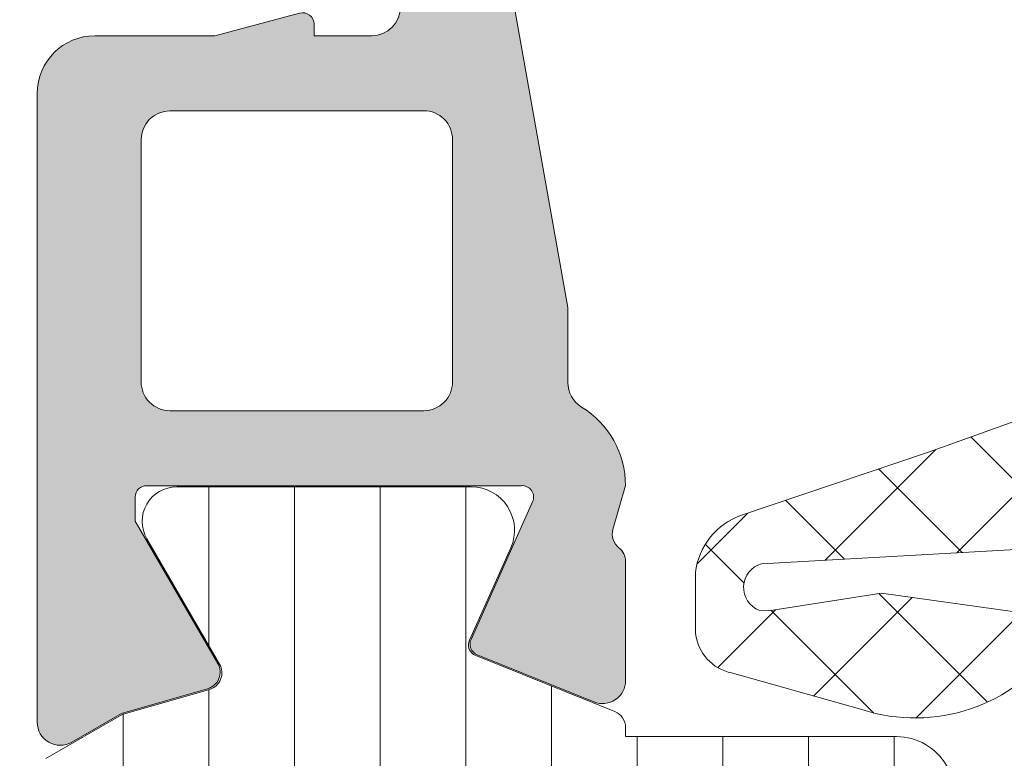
# Model space of a CAD drawing. Header units: millimetres. Extents: x 213386 to 506888, y 183055 to 450952.
# Tile 454 of 656: x 391976 to 391993, y 307937 to 307950. Entities that reach past the tile are written whole.
import ezdxf

# ---------------------------------------------------------------- set-up
doc = ezdxf.new("R2010")
doc.units = ezdxf.units.MM
doc.layers.add('FASÁDA DETAILNÍ', color=255, linetype='Continuous', lineweight=0)

msp = doc.modelspace()

# ---------------------------------------------------------------- hatches: boundary and pattern name
at = {"layer": 'FASÁDA DETAILNÍ'}
h = msp.add_hatch(dxfattribs=at)
h.set_pattern_fill('ANSI37', color=256, scale=0.625, angle=270, style=0)
h.set_pattern_definition([(315, (391975.6487931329, 307952.9725188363), (1.403165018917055, 1.403165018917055), []), (44.99999999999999, (391975.6487931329, 307952.9725188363), (-1.403165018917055, 1.403165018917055), [])])
edge = h.paths.add_edge_path()
edge.add_ellipse((391966.7618776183, 307948.3519570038), major_axis=(-5.03946705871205, 0), ratio=1, start_angle=274.9644612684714, end_angle=330.2082155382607)
edge.add_ellipse((391962.648793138, 307950.7067572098), major_axis=(-0.3000000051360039, 0), ratio=1, start_angle=330.2078270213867, end_angle=359.9993073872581)
edge.add_line((391962.3487931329, 307950.7067608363), (391962.3487901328, 307950.1724768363))
edge.add_ellipse((391962.6487898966, 307950.1724756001), major_axis=(-0.2999997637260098, 0), ratio=1, start_angle=-0.000236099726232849, end_angle=90.00004512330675)
edge.add_line((391962.6487901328, 307949.8724758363), (391964.1987871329, 307949.8724758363))
edge.add_ellipse((391964.1987794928, 307949.5724651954), major_axis=(-0.3000106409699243, 0), ratio=1, start_angle=180.0043239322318, end_angle=269.9985408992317, ccw=False)
edge.add_line((391964.4987901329, 307949.5724878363), (391964.4988011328, 307948.1725058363))
edge.add_ellipse((391964.7987909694, 307948.1725086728), major_axis=(-0.299989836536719, 0), ratio=1, start_angle=0.0005417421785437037, end_angle=89.99964924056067)
edge.add_line((391964.7987891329, 307947.8725188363), (391966.4988011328, 307947.8725188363))
edge.add_ellipse((391966.4987939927, 307948.1725289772), major_axis=(-0.3000101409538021, 0), ratio=1, start_angle=90.00136362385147, end_angle=179.995580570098)
edge.add_line((391966.7988041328, 307948.1725058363), (391966.7987931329, 307949.7363368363))
edge.add_ellipse((391967.0999521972, 307949.7691938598), major_axis=(-0.3029461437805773, 0), ratio=1, start_angle=-103.48357731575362, end_angle=6.226450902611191, ccw=False)
edge.add_ellipse((391975.8048753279, 307961.0851581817), major_axis=(-14.00076634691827, 0), ratio=1, start_angle=51.92437992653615, end_angle=74.69826779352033)
edge.add_ellipse((391971.9981617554, 307947.0929204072), major_axis=(-0.5004721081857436, 0), ratio=1, start_angle=140.1933656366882, end_angle=257.0823914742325, ccw=False)
edge.add_line((391972.3826291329, 307946.7725188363), (391964.0993501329, 307946.7725188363))
edge.add_ellipse((391964.0993506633, 307947.2725185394), major_axis=(-0.4999997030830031, 0), ratio=1, start_angle=29.999980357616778, end_angle=89.99993921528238, ccw=False)
edge.add_line((391963.6663381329, 307947.0225188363), (391963.4931321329, 307947.3225188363))
edge.add_ellipse((391963.0601196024, 307947.0725191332), major_axis=(-0.4999997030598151, 0), ratio=1, start_angle=209.9999803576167, end_angle=269.9999392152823)
edge.add_line((391963.0601201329, 307947.5725188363), (391961.4307721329, 307947.5725188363))
edge.add_ellipse((391961.4307713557, 307946.5725194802), major_axis=(-0.999999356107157, 0), ratio=1, start_angle=269.9999554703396, end_angle=329.9496611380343)
edge.add_ellipse((391954.2463906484, 307950.7288462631), major_axis=(-7.30002344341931, 0), ratio=1, start_angle=101.2855536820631, end_angle=149.9496454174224, ccw=False)
edge.add_ellipse((391956.0616227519, 307943.6725092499), major_axis=(-0.3999905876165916, 0), ratio=1, start_angle=-69.49817055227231, end_angle=14.85297522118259, ccw=False)
edge.add_ellipse((391953.6875558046, 307950.0216073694), major_axis=(-6.378448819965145, 0), ratio=1, start_angle=110.5018745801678, end_angle=165.5474022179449)
edge.add_line((391959.8641551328, 307948.4296808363), (391960.2277421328, 307949.8403878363))
edge.add_line((391960.2277421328, 307949.8403878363), (391960.4378551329, 307950.7030888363))
edge.add_ellipse((391965.7744778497, 307949.3725238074), major_axis=(-5.499995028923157, 0), ratio=1, start_angle=269.9999657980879, end_angle=346.00004503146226, ccw=False)
edge.add_line((391965.7744811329, 307954.8725188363), (391978.1925091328, 307954.8725188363))
edge.add_line((391978.1925091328, 307954.8725188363), (391979.5555661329, 307954.5848998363))
edge.add_ellipse((391979.658798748, 307955.0741261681), major_axis=(-0.4999993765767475, 0), ratio=1, start_angle=78.08469922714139, end_angle=139.7162484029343)
edge.add_line((391980.0402241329, 307954.7508398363), (391981.6138351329, 307956.6074478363))
edge.add_ellipse((391982.1859741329, 307956.1225183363), major_axis=(-0.749999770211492, 0), ratio=1, start_angle=139.7162938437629, end_angle=319.71629384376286, ccw=False)
edge.add_line((391982.7581131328, 307955.6375888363), (391980.7988271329, 307953.3259448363))
edge.add_ellipse((391980.0359755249, 307953.9725169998), major_axis=(-0.9999990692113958, 0), ratio=1, start_angle=78.0847521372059, end_angle=139.7163013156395, ccw=False)
edge.add_line((391979.8295111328, 307952.9940638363), (391978.0359741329, 307953.3725188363))
edge.add_line((391978.0359741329, 307953.3725188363), (391966.3257731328, 307953.3725188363))
h = msp.add_hatch(color=256, dxfattribs=at)
edge = h.paths.add_edge_path(flags=16)
edge.add_line((391983.3486491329, 307947.4763038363), (391983.3486491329, 307943.2765538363))
edge.add_ellipse((391982.8486495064, 307943.2765534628), major_axis=(-0.4999996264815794, 0), ratio=1, start_angle=89.99995719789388, end_angle=180.0000428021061, ccw=False)
edge.add_line((391982.8486491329, 307942.7765538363), (391978.4486251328, 307942.7765538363))
edge.add_ellipse((391978.4486247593, 307943.2765534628), major_axis=(-0.4999996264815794, 0), ratio=1, start_angle=-4.280210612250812e-05, end_angle=90.00004280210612, ccw=False)
edge.add_line((391977.9486251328, 307943.2765538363), (391977.9486251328, 307947.4763028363))
edge.add_ellipse((391978.4486256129, 307947.4763023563), major_axis=(-0.5000004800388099, 0), ratio=1, start_angle=270.0000550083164, end_angle=359.9999449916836, ccw=False)
edge.add_line((391978.4486251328, 307947.9763028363), (391982.8486491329, 307947.9763038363))
edge.add_ellipse((391982.8486495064, 307947.4763042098), major_axis=(-0.4999996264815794, 0), ratio=1, start_angle=179.9999571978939, end_angle=270.0000428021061, ccw=False)
edge = h.paths.add_edge_path()
edge.add_line((391985.3470301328, 307944.5628998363), (391984.1472701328, 307951.3258998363))
edge.add_arc((391982.1780185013, 307950.9765554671), 1.999998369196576, 10.05959013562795, 90.00003920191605)
edge.add_line((391982.1780171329, 307952.9765538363), (391978.0130441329, 307952.9765538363))
edge.add_line((391978.0130441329, 307952.9765538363), (391976.2952551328, 307952.5162728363))
edge.add_arc((391976.3470190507, 307952.3230877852), 0.1999999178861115, 105.0000385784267, 179.9999853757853)
edge.add_line((391976.1470191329, 307952.3230878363), (391976.1470191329, 307951.8765538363))
edge.add_arc((391976.6470187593, 307951.8765534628), 0.4999996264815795, 179.9999571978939, 270.0000428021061)
edge.add_line((391976.6470191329, 307951.3765538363), (391981.9470191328, 307951.3765538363))
edge.add_arc((391981.9470195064, 307950.8765542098), 0.4999996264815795, -4.280210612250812e-05, 90.00004280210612, ccw=False)
edge.add_line((391982.4470191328, 307950.8765538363), (391982.4470191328, 307949.7763038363))
edge.add_arc((391981.9470186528, 307949.7763043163), 0.5000004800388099, 270.0000550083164, 359.9999449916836, ccw=False)
edge.add_line((391981.9470191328, 307949.2763038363), (391980.9470191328, 307949.2763038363))
edge.add_line((391980.9470191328, 307949.2763038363), (391980.9470191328, 307949.4763038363))
edge.add_arc((391980.7470189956, 307949.4763035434), 0.2000001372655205, 8.392655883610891e-05, 105.0000053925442)
edge.add_line((391980.6952551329, 307949.6694888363), (391979.2278671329, 307949.2763028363))
edge.add_line((391979.2278671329, 307949.2763028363), (391977.1470191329, 307949.2763028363))
edge.add_arc((391977.1470200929, 307948.2763018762), 1.000000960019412, 90.00005500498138, 179.9999449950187)
edge.add_line((391976.1470191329, 307948.2763028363), (391976.1470191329, 307937.3768008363))
edge.add_arc((391976.5470194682, 307937.3768005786), 0.400000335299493, 179.9999630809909, 299.9999168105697)
edge.add_line((391976.7470191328, 307937.0303898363), (391977.6098671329, 307937.5285558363))
edge.add_line((391977.6098671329, 307937.5285558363), (391979.1020281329, 307937.9564258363))
edge.add_arc((391979.0193367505, 307938.2448046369), 0.3000003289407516, 286.0000168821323, 390.1792412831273)
edge.add_line((391979.2786741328, 307938.3956168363), (391977.8469391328, 307940.8612278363))
edge.add_line((391977.8469391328, 307940.8612278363), (391977.8469391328, 307941.2816468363))
edge.add_arc((391978.0385074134, 307941.2851393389), 0.1916001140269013, 87.47777809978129, 181.0444500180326, ccw=False)
edge.add_line((391978.0469391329, 307941.4765538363), (391984.5363781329, 307941.4765538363))
edge.add_arc((391984.5546158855, 307941.2773873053), 0.1999998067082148, -24.14094813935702, 95.23200452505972, ccw=False)
edge.add_line((391984.7371241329, 307941.1955908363), (391983.6688031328, 307938.8119058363))
edge.add_arc((391983.8513117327, 307938.7301090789), 0.2000002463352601, 155.8590177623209, 248.0262022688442)
edge.add_line((391983.7764751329, 307938.5446378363), (391985.7997031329, 307937.7282778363))
edge.add_arc((391985.9493762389, 307938.0992197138), 0.3999998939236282, 248.0261821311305, 360.0000175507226)
edge.add_line((391986.3493761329, 307938.0992198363), (391986.3493771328, 307940.1633668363))
edge.add_arc((391986.0493774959, 307940.1633677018), 0.299999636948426, 359.9998346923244, 412.0950865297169)
edge.add_arc((391986.4179880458, 307940.636787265), 0.3000002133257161, 164.0001379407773, 232.0953474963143, ccw=False)
edge.add_line((391986.1296091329, 307940.7194778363), (391986.3469311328, 307941.4773668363))
edge.add_arc((391984.7469320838, 307941.4773672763), 1.599999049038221, 359.9999842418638, 418.4076055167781)
edge.add_arc((391985.8470641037, 307943.2661393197), 0.499999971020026, 180.0015450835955, 238.40766403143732, ccw=False)
edge.add_line((391985.3470641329, 307943.2661258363), (391985.3470301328, 307944.5628998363))
h = msp.add_hatch(dxfattribs=at)
h.set_pattern_fill('ANSI37', color=256, scale=0.48, angle=270, style=0)
h.set_pattern_definition([(315, (392006.1487929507, 307934.9725188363), (1.077630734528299, 1.077630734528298), []), (44.99999999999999, (392006.1487929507, 307934.9725188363), (-1.077630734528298, 1.077630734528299), [])])
edge = h.paths.add_edge_path(flags=16)
edge.add_line((392006.8130869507, 307938.3737958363), (392008.2059409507, 307938.2740518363))
edge.add_arc((392008.2487984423, 307938.8725187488), 0.5999995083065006, 265.9039194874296, 360.0000083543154)
edge.add_arc((392008.2487984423, 307938.8725189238), 0.5999995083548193, 359.9999916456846, 454.0960805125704)
edge.add_line((392008.2059409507, 307939.4709858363), (392006.8130869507, 307939.3712418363))
edge.add_arc((392006.8488014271, 307938.8725188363), 0.5000001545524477, 94.09606439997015, 265.9039356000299)
edge = h.paths.add_edge_path(flags=16)
edge.add_arc((392003.6487933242, 307940.4725154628), 0.4999996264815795, 269.9999571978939, 360.0000428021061)
edge.add_line((392004.1487929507, 307940.4725158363), (392004.1487929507, 307944.0662008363))
edge.add_arc((392003.6487926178, 307944.0662008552), 0.5000003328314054, 359.9999978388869, 473.2180266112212)
edge.add_line((392003.4516769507, 307944.5257068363), (391997.1205749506, 307941.8098288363))
edge.add_arc((391997.3176908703, 307941.3503234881), 0.4999998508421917, 113.2180817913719, 182.5001106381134)
edge.add_line((391996.8181669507, 307941.3285128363), (391996.8564929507, 307940.4507058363))
edge.add_arc((391997.3560165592, 307940.4725153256), 0.4999994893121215, 182.499979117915, 270.0000448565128)
edge.add_line((391997.3560169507, 307939.9725158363), (392003.6487929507, 307939.9725158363))
edge = h.paths.add_edge_path(flags=16)
edge.add_line((391998.2406309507, 307914.9185968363), (392007.1374839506, 307910.7699268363))
edge.add_arc((392007.3487930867, 307911.2230805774), 0.4999998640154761, 244.9999920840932, 360.0000296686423)
edge.add_line((392007.8487929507, 307911.2230808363), (392007.8487929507, 307920.5725158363))
edge.add_arc((392007.3487933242, 307920.5725162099), 0.4999996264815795, 359.9999571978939, 450.0000428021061)
edge.add_line((392007.3487929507, 307921.0725158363), (391998.2248699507, 307921.0725158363))
edge.add_arc((391998.224870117, 307920.5725157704), 0.5000000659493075, 90.00001906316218, 182.5000272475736)
edge.add_line((391997.7253459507, 307920.5507058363), (391997.9524159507, 307915.3499418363))
edge.add_arc((391998.4519413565, 307915.3717515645), 0.5000012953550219, 182.4999974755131, 244.9999080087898)
edge = h.paths.add_edge_path(flags=16)
edge.add_arc((392007.3487933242, 307923.7725154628), 0.4999996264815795, 269.9999571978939, 360.0000428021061)
edge.add_line((392007.8487929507, 307923.7725158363), (392007.8487929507, 307930.9725158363))
edge.add_arc((392007.3487933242, 307930.9725162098), 0.4999996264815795, 359.9999571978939, 450.0000428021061)
edge.add_line((392007.3487929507, 307931.4725158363), (392006.1487929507, 307931.4725158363))
edge.add_arc((392006.1487914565, 307933.4725143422), 1.99999850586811, 179.9999571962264, 270.0000428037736, ccw=False)
edge.add_line((392004.1487929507, 307933.4725158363), (392004.1487929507, 307937.2725158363))
edge.add_arc((392003.6487933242, 307937.2725162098), 0.4999996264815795, 359.9999571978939, 450.0000428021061)
edge.add_line((392003.6487929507, 307937.7725158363), (391997.4957319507, 307937.7725158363))
edge.add_arc((391997.495732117, 307937.2725157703), 0.5000000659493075, 90.00001905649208, 182.5000272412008)
edge.add_line((391996.9962079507, 307937.2507058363), (391997.2363429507, 307931.7507058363))
edge.add_arc((391997.7358665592, 307931.7725153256), 0.4999994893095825, 182.4999791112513, 270.0000448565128)
edge.add_line((391997.7358669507, 307931.2725158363), (392003.0487929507, 307931.2725158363))
edge.add_arc((392003.0487929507, 307930.1725158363), 1.099999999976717, -90, 90, ccw=False)
edge.add_line((392003.0487929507, 307929.0725158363), (391997.8755819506, 307929.0725158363))
edge.add_arc((391997.875582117, 307928.5725157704), 0.5000000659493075, 90.00001906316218, 182.5000272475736)
edge.add_line((391997.3760579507, 307928.5507058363), (391997.5856309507, 307923.7507058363))
edge.add_arc((391998.0851545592, 307923.7725153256), 0.4999994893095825, 182.4999791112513, 270.0000448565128)
edge.add_line((391998.0851549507, 307923.2725158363), (392007.3487929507, 307923.2725158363))
edge = h.paths.add_edge_path()
edge.add_line((392005.9623359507, 307908.5594628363), (391997.1744699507, 307912.6573118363))
edge.add_ellipse((391998.4423274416, 307915.3762372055), major_axis=(-3.000002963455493, 0), ratio=1, start_angle=2.5000588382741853, end_angle=64.99996937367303, ccw=False)
edge.add_line((391995.4451799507, 307915.2453758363), (391995.4168459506, 307915.8943258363))
edge.add_ellipse((391994.9173223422, 307915.872516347), major_axis=(-0.4999994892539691, 0), ratio=1, start_angle=182.499979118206, end_angle=270.0000448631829)
edge.add_line((391994.9173219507, 307916.3725158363), (391993.9487929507, 307916.3725158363))
edge.add_ellipse((391993.948792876, 307916.4725157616), major_axis=(-0.09999992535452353, 0), ratio=1, start_angle=-4.278876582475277e-05, end_angle=90.00004278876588, ccw=False)
edge.add_line((391993.8487929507, 307916.4725158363), (391993.8487929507, 307917.0725158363))
edge.add_ellipse((391993.948792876, 307917.072515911), major_axis=(-0.09999992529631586, 0), ratio=1, start_angle=-90.00004278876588, end_angle=4.278876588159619e-05, ccw=False)
edge.add_line((391993.9487929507, 307917.1725158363), (391994.8518309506, 307917.1725158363))
edge.add_ellipse((391994.8518307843, 307917.6725159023), major_axis=(-0.5000000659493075, 0), ratio=1, start_angle=90.00001905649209, end_angle=182.5000272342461)
edge.add_line((391995.3513549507, 307917.6943258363), (391994.9575169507, 307926.5946198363))
edge.add_ellipse((391994.4580056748, 307926.5725157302), major_axis=(-0.5000001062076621, 0), ratio=1, start_angle=182.5337692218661, end_angle=270.0000829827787)
edge.add_line((391994.4580049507, 307927.0725158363), (391993.8487929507, 307927.0725158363))
edge.add_ellipse((391993.848792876, 307927.1725157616), major_axis=(-0.09999992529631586, 0), ratio=1, start_angle=-4.278876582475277e-05, end_angle=90.00004278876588, ccw=False)
edge.add_line((391993.7487929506, 307927.1725158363), (391993.7487929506, 307927.7725158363))
edge.add_ellipse((391993.848792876, 307927.772515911), major_axis=(-0.09999992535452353, 0), ratio=1, start_angle=-90.00004278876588, end_angle=4.278876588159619e-05, ccw=False)
edge.add_line((391993.8487929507, 307927.8725158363), (391994.3783549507, 307927.8725158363))
edge.add_ellipse((391994.3783552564, 307928.3725163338), major_axis=(-0.5000004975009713, 0), ratio=1, start_angle=89.99996496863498, end_angle=182.533698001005)
edge.add_line((391994.8778669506, 307928.3946198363), (391994.3672109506, 307939.9348448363))
edge.add_ellipse((391993.86768635, 307939.9130353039), major_axis=(-0.50000048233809, 0), ratio=1, start_angle=182.4999790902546, end_angle=273.2170573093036)
edge.add_line((391993.8396269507, 307940.4122478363), (391988.7058839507, 307940.1236848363))
edge.add_ellipse((391988.8214393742, 307939.7132668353), major_axis=(-0.4263754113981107, 0), ratio=1, start_angle=-74.27514553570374, end_angle=69.24102762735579)
edge.add_line((391988.6703159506, 307939.3145718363), (391988.9029189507, 307939.3158118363))
edge.add_line((391988.9029189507, 307939.3158118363), (391990.7854979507, 307939.6139498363))
edge.add_line((391990.7854979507, 307939.6139498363), (391993.6347829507, 307939.2135238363))
edge.add_ellipse((391993.5930323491, 307938.9164432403), major_axis=(-0.2999999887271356, 0), ratio=1, start_angle=145.4022536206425, end_angle=262.0002559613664, ccw=False)
edge.add_ellipse((391991.3704612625, 307940.4495566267), major_axis=(-3.000047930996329, 0), ratio=1, start_angle=71.99157542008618, end_angle=145.4023587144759, ccw=False)
edge.add_line((391990.4429759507, 307937.5964778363), (391988.1880849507, 307938.2300538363))
edge.add_ellipse((391988.3490144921, 307939.0052663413), major_axis=(-0.791740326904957, 0), ratio=1, start_angle=6.798346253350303, end_angle=78.27231020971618, ccw=False)
edge.add_line((391987.5628409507, 307938.9115438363), (391987.5616199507, 307939.9697538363))
edge.add_ellipse((391988.7407061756, 307939.8406295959), major_axis=(-1.18613548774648, 0), ratio=1, start_angle=288.6555764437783, end_angle=353.75032184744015, ccw=False)
edge.add_line((391988.3612869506, 307940.9644438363), (391991.6026269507, 307942.0587768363))
edge.add_line((391991.6026269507, 307942.0587768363), (391999.6524219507, 307944.9485548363))
edge.add_line((391999.6524219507, 307944.9485548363), (392009.5502989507, 307949.2813638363))
edge.add_ellipse((392009.7485690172, 307948.8223548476), major_axis=(-0.5000002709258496, 0), ratio=1, start_angle=180.066576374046, end_angle=293.36204947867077, ccw=False)
edge.add_line((392010.2485689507, 307948.8229358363), (392010.2492039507, 307948.2762348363))
edge.add_ellipse((392009.7492038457, 307948.2756545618), major_axis=(-0.5000004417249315, 0), ratio=1, start_angle=113.9208245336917, end_angle=180.0664945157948, ccw=False)
edge.add_line((392009.9519409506, 307947.8186008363), (392006.7479379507, 307946.4168448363))
edge.add_ellipse((392007.1487922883, 307945.500703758), major_axis=(-0.9999993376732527, 0), ratio=1, start_angle=-66.36838527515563, end_angle=5.281060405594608e-05)
edge.add_line((392006.1487929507, 307945.5007028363), (392006.1487929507, 307940.2727608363))
edge.add_line((392006.1487929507, 307940.2727608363), (392007.9482719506, 307940.2727518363))
edge.add_line((392007.9482719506, 307940.2727518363), (392008.0862139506, 307940.7875528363))
edge.add_ellipse((392008.3633679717, 307940.672787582), major_axis=(-0.2999756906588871, 0), ratio=1, start_angle=247.4964332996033, end_angle=337.5062997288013, ccw=False)
edge.add_line((392008.4781809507, 307940.9499218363), (392009.7483079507, 307940.1007548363))
edge.add_ellipse((392009.248587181, 307939.234890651), major_axis=(-0.9997207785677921, 0), ratio=1, start_angle=179.992388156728, end_angle=240.0092393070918, ccw=False)
edge.add_line((392010.2483079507, 307939.2347578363), (392010.2482769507, 307938.5103968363))
edge.add_ellipse((392009.2485391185, 307938.5106048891), major_axis=(-0.9997378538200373, 0), ratio=1, start_angle=119.9913249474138, end_angle=179.9880763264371, ccw=False)
edge.add_line((392009.7482769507, 307937.6447308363), (392008.4781809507, 307936.7955638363))
edge.add_ellipse((392008.3633690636, 307937.0727113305), major_axis=(-0.2999875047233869, 0), ratio=1, start_angle=22.498603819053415, end_angle=112.502406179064, ccw=False)
edge.add_line((392008.0862139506, 307936.9579178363), (392007.9482419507, 307937.4727338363))
edge.add_line((392007.9482419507, 307937.4727338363), (392006.1487929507, 307937.4727418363))
edge.add_line((392006.1487929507, 307937.4727418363), (392006.1487929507, 307934.2725148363))
edge.add_ellipse((392006.4487927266, 307934.2725146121), major_axis=(-0.2999997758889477, 0), ratio=1, start_angle=-4.281099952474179e-05, end_angle=90.00004279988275)
edge.add_line((392006.4487929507, 307933.9725148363), (392009.7487889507, 307933.9725148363))
edge.add_ellipse((392009.7487893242, 307933.4725152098), major_axis=(-0.4999996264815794, 0), ratio=1, start_angle=179.9999571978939, end_angle=270.0000428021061, ccw=False)
edge.add_line((392010.2487889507, 307933.4725148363), (392010.2487889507, 307906.5748928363))
edge.add_line((392010.2487889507, 307906.5748928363), (392008.6983969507, 307905.6797748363))
edge.add_ellipse((392008.4483968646, 307906.1127873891), major_axis=(-0.4999999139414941, 0), ratio=1, start_angle=6.335268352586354e-05, end_angle=120.00001707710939, ccw=False)
edge.add_line((392007.9483969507, 307906.1127868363), (392006.2510259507, 307906.1127868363))
edge.add_line((392006.2510259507, 307906.1127868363), (392006.2510259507, 307908.1063088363))
edge.add_ellipse((392005.7510256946, 307908.1063091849), major_axis=(-0.5000002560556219, 0), ratio=1, start_angle=179.9999600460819, end_angle=244.9998714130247)
h = msp.add_hatch(dxfattribs=at)
h.set_pattern_fill('ANSI37', color=256, scale=0.48, angle=270, style=0)
h.set_pattern_definition([(315, (392006.1487931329, 307934.9725188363), (1.077630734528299, 1.077630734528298), []), (44.99999999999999, (392006.1487931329, 307934.9725188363), (-1.077630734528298, 1.077630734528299), [])])
edge = h.paths.add_edge_path(flags=16)
edge.add_line((392006.8130871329, 307938.3737958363), (392008.2059411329, 307938.2740518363))
edge.add_arc((392008.2487986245, 307938.8725187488), 0.5999995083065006, 265.9039194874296, 360.0000083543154)
edge.add_arc((392008.2487986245, 307938.8725189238), 0.5999995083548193, 359.9999916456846, 454.0960805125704)
edge.add_line((392008.2059411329, 307939.4709858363), (392006.8130871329, 307939.3712418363))
edge.add_arc((392006.8488016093, 307938.8725188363), 0.5000001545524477, 94.09606439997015, 265.9039356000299)
edge = h.paths.add_edge_path(flags=16)
edge.add_arc((392003.6487935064, 307940.4725154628), 0.4999996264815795, 269.9999571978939, 360.0000428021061)
edge.add_line((392004.1487931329, 307940.4725158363), (392004.1487931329, 307944.0662008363))
edge.add_arc((392003.6487928, 307944.0662008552), 0.5000003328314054, 359.9999978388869, 473.2180266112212)
edge.add_line((392003.4516771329, 307944.5257068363), (391997.1205751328, 307941.8098288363))
edge.add_arc((391997.3176910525, 307941.3503234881), 0.4999998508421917, 113.2180817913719, 182.5001106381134)
edge.add_line((391996.8181671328, 307941.3285128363), (391996.8564931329, 307940.4507058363))
edge.add_arc((391997.3560167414, 307940.4725153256), 0.4999994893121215, 182.499979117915, 270.0000448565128)
edge.add_line((391997.3560171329, 307939.9725158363), (392003.6487931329, 307939.9725158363))
edge = h.paths.add_edge_path(flags=16)
edge.add_line((391998.2406311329, 307914.9185968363), (392007.1374841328, 307910.7699268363))
edge.add_arc((392007.3487932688, 307911.2230805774), 0.4999998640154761, 244.9999920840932, 360.0000296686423)
edge.add_line((392007.8487931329, 307911.2230808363), (392007.8487931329, 307920.5725158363))
edge.add_arc((392007.3487935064, 307920.5725162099), 0.4999996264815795, 359.9999571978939, 450.0000428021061)
edge.add_line((392007.3487931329, 307921.0725158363), (391998.2248701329, 307921.0725158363))
edge.add_arc((391998.2248702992, 307920.5725157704), 0.5000000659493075, 90.00001906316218, 182.5000272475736)
edge.add_line((391997.7253461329, 307920.5507058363), (391997.9524161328, 307915.3499418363))
edge.add_arc((391998.4519415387, 307915.3717515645), 0.5000012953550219, 182.4999974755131, 244.9999080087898)
edge = h.paths.add_edge_path(flags=16)
edge.add_arc((392007.3487935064, 307923.7725154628), 0.4999996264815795, 269.9999571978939, 360.0000428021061)
edge.add_line((392007.8487931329, 307923.7725158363), (392007.8487931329, 307930.9725158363))
edge.add_arc((392007.3487935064, 307930.9725162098), 0.4999996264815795, 359.9999571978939, 450.0000428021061)
edge.add_line((392007.3487931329, 307931.4725158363), (392006.1487931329, 307931.4725158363))
edge.add_arc((392006.1487916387, 307933.4725143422), 1.99999850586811, 179.9999571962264, 270.0000428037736, ccw=False)
edge.add_line((392004.1487931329, 307933.4725158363), (392004.1487931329, 307937.2725158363))
edge.add_arc((392003.6487935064, 307937.2725162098), 0.4999996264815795, 359.9999571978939, 450.0000428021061)
edge.add_line((392003.6487931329, 307937.7725158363), (391997.4957321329, 307937.7725158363))
edge.add_arc((391997.4957322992, 307937.2725157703), 0.5000000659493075, 90.00001905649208, 182.5000272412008)
edge.add_line((391996.9962081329, 307937.2507058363), (391997.2363431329, 307931.7507058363))
edge.add_arc((391997.7358667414, 307931.7725153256), 0.4999994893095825, 182.4999791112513, 270.0000448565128)
edge.add_line((391997.7358671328, 307931.2725158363), (392003.0487931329, 307931.2725158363))
edge.add_arc((392003.0487931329, 307930.1725158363), 1.099999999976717, -90, 90, ccw=False)
edge.add_line((392003.0487931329, 307929.0725158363), (391997.8755821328, 307929.0725158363))
edge.add_arc((391997.8755822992, 307928.5725157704), 0.5000000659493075, 90.00001906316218, 182.5000272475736)
edge.add_line((391997.3760581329, 307928.5507058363), (391997.5856311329, 307923.7507058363))
edge.add_arc((391998.0851547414, 307923.7725153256), 0.4999994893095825, 182.4999791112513, 270.0000448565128)
edge.add_line((391998.0851551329, 307923.2725158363), (392007.3487931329, 307923.2725158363))
edge = h.paths.add_edge_path()
edge.add_line((392005.9623361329, 307908.5594628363), (391997.1744701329, 307912.6573118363))
edge.add_ellipse((391998.4423276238, 307915.3762372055), major_axis=(-3.000002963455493, 0), ratio=1, start_angle=2.5000588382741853, end_angle=64.99996937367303, ccw=False)
edge.add_line((391995.4451801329, 307915.2453758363), (391995.4168461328, 307915.8943258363))
edge.add_ellipse((391994.9173225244, 307915.872516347), major_axis=(-0.4999994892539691, 0), ratio=1, start_angle=182.499979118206, end_angle=270.0000448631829)
edge.add_line((391994.9173221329, 307916.3725158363), (391993.9487931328, 307916.3725158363))
edge.add_ellipse((391993.9487930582, 307916.4725157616), major_axis=(-0.09999992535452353, 0), ratio=1, start_angle=-4.278876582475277e-05, end_angle=90.00004278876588, ccw=False)
edge.add_line((391993.8487931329, 307916.4725158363), (391993.8487931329, 307917.0725158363))
edge.add_ellipse((391993.9487930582, 307917.072515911), major_axis=(-0.09999992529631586, 0), ratio=1, start_angle=-90.00004278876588, end_angle=4.278876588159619e-05, ccw=False)
edge.add_line((391993.9487931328, 307917.1725158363), (391994.8518311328, 307917.1725158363))
edge.add_ellipse((391994.8518309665, 307917.6725159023), major_axis=(-0.5000000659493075, 0), ratio=1, start_angle=90.00001905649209, end_angle=182.5000272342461)
edge.add_line((391995.3513551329, 307917.6943258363), (391994.9575171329, 307926.5946198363))
edge.add_ellipse((391994.458005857, 307926.5725157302), major_axis=(-0.5000001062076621, 0), ratio=1, start_angle=182.5337692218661, end_angle=270.0000829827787)
edge.add_line((391994.4580051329, 307927.0725158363), (391993.8487931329, 307927.0725158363))
edge.add_ellipse((391993.8487930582, 307927.1725157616), major_axis=(-0.09999992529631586, 0), ratio=1, start_angle=-4.278876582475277e-05, end_angle=90.00004278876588, ccw=False)
edge.add_line((391993.7487931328, 307927.1725158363), (391993.7487931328, 307927.7725158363))
edge.add_ellipse((391993.8487930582, 307927.772515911), major_axis=(-0.09999992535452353, 0), ratio=1, start_angle=-90.00004278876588, end_angle=4.278876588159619e-05, ccw=False)
edge.add_line((391993.8487931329, 307927.8725158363), (391994.3783551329, 307927.8725158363))
edge.add_ellipse((391994.3783554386, 307928.3725163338), major_axis=(-0.5000004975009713, 0), ratio=1, start_angle=89.99996496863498, end_angle=182.533698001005)
edge.add_line((391994.8778671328, 307928.3946198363), (391994.3672111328, 307939.9348448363))
edge.add_ellipse((391993.8676865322, 307939.9130353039), major_axis=(-0.50000048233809, 0), ratio=1, start_angle=182.4999790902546, end_angle=273.2170573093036)
edge.add_line((391993.8396271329, 307940.4122478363), (391988.7058841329, 307940.1236848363))
edge.add_ellipse((391988.8214395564, 307939.7132668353), major_axis=(-0.4263754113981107, 0), ratio=1, start_angle=-74.27514553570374, end_angle=69.24102762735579)
edge.add_line((391988.6703161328, 307939.3145718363), (391988.9029191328, 307939.3158118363))
edge.add_line((391988.9029191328, 307939.3158118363), (391990.7854981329, 307939.6139498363))
edge.add_line((391990.7854981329, 307939.6139498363), (391993.6347831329, 307939.2135238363))
edge.add_ellipse((391993.5930325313, 307938.9164432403), major_axis=(-0.2999999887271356, 0), ratio=1, start_angle=145.4022536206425, end_angle=262.0002559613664, ccw=False)
edge.add_ellipse((391991.3704614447, 307940.4495566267), major_axis=(-3.000047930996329, 0), ratio=1, start_angle=71.99157542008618, end_angle=145.4023587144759, ccw=False)
edge.add_line((391990.4429761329, 307937.5964778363), (391988.1880851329, 307938.2300538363))
edge.add_ellipse((391988.3490146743, 307939.0052663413), major_axis=(-0.791740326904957, 0), ratio=1, start_angle=6.798346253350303, end_angle=78.27231020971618, ccw=False)
edge.add_line((391987.5628411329, 307938.9115438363), (391987.5616201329, 307939.9697538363))
edge.add_ellipse((391988.7407063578, 307939.8406295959), major_axis=(-1.18613548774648, 0), ratio=1, start_angle=288.6555764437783, end_angle=353.75032184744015, ccw=False)
edge.add_line((391988.3612871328, 307940.9644438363), (391991.6026271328, 307942.0587768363))
edge.add_line((391991.6026271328, 307942.0587768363), (391999.6524221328, 307944.9485548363))
edge.add_line((391999.6524221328, 307944.9485548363), (392009.5502991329, 307949.2813638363))
edge.add_ellipse((392009.7485691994, 307948.8223548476), major_axis=(-0.5000002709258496, 0), ratio=1, start_angle=180.066576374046, end_angle=293.36204947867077, ccw=False)
edge.add_line((392010.2485691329, 307948.8229358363), (392010.2492041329, 307948.2762348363))
edge.add_ellipse((392009.7492040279, 307948.2756545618), major_axis=(-0.5000004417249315, 0), ratio=1, start_angle=113.9208245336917, end_angle=180.0664945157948, ccw=False)
edge.add_line((392009.9519411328, 307947.8186008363), (392006.7479381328, 307946.4168448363))
edge.add_ellipse((392007.1487924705, 307945.500703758), major_axis=(-0.9999993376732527, 0), ratio=1, start_angle=-66.36838527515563, end_angle=5.281060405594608e-05)
edge.add_line((392006.1487931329, 307945.5007028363), (392006.1487931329, 307940.2727608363))
edge.add_line((392006.1487931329, 307940.2727608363), (392007.9482721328, 307940.2727518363))
edge.add_line((392007.9482721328, 307940.2727518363), (392008.0862141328, 307940.7875528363))
edge.add_ellipse((392008.3633681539, 307940.672787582), major_axis=(-0.2999756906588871, 0), ratio=1, start_angle=247.4964332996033, end_angle=337.5062997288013, ccw=False)
edge.add_line((392008.4781811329, 307940.9499218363), (392009.7483081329, 307940.1007548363))
edge.add_ellipse((392009.2485873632, 307939.234890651), major_axis=(-0.9997207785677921, 0), ratio=1, start_angle=179.992388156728, end_angle=240.0092393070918, ccw=False)
edge.add_line((392010.2483081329, 307939.2347578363), (392010.2482771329, 307938.5103968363))
edge.add_ellipse((392009.2485393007, 307938.5106048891), major_axis=(-0.9997378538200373, 0), ratio=1, start_angle=119.9913249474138, end_angle=179.9880763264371, ccw=False)
edge.add_line((392009.7482771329, 307937.6447308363), (392008.4781811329, 307936.7955638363))
edge.add_ellipse((392008.3633692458, 307937.0727113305), major_axis=(-0.2999875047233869, 0), ratio=1, start_angle=22.498603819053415, end_angle=112.502406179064, ccw=False)
edge.add_line((392008.0862141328, 307936.9579178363), (392007.9482421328, 307937.4727338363))
edge.add_line((392007.9482421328, 307937.4727338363), (392006.1487931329, 307937.4727418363))
edge.add_line((392006.1487931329, 307937.4727418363), (392006.1487931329, 307934.2725148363))
edge.add_ellipse((392006.4487929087, 307934.2725146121), major_axis=(-0.2999997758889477, 0), ratio=1, start_angle=-4.281099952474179e-05, end_angle=90.00004279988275)
edge.add_line((392006.4487931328, 307933.9725148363), (392009.7487891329, 307933.9725148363))
edge.add_ellipse((392009.7487895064, 307933.4725152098), major_axis=(-0.4999996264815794, 0), ratio=1, start_angle=179.9999571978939, end_angle=270.0000428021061, ccw=False)
edge.add_line((392010.2487891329, 307933.4725148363), (392010.2487891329, 307906.5748928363))
edge.add_line((392010.2487891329, 307906.5748928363), (392008.6983971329, 307905.6797748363))
edge.add_ellipse((392008.4483970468, 307906.1127873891), major_axis=(-0.4999999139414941, 0), ratio=1, start_angle=6.335268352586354e-05, end_angle=120.00001707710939, ccw=False)
edge.add_line((392007.9483971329, 307906.1127868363), (392006.2510261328, 307906.1127868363))
edge.add_line((392006.2510261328, 307906.1127868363), (392006.2510261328, 307908.1063088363))
edge.add_ellipse((392005.7510258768, 307908.1063091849), major_axis=(-0.5000002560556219, 0), ratio=1, start_angle=179.9999600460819, end_angle=244.9998714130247)
h = msp.add_hatch(dxfattribs=at)
h.set_pattern_fill('ANSI31', color=256, scale=0.468, angle=225, style=0)
h.set_pattern_definition([(270, (391976.1487931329, 307952.9725188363), (1.4859, -5.150371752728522e-16), [])])
edge = h.paths.add_edge_path(flags=16)
edge.add_line((391978.4968931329, 307934.8840408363), (391980.7196031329, 307936.1674028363))
edge.add_ellipse((391981.7194755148, 307934.4356778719), major_axis=(-1.999654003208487, 0), ratio=1, start_angle=240.00004577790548, end_angle=300.00150144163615, ccw=False)
edge.add_line((391982.7193011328, 307936.1674298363), (391983.8488191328, 307935.5153018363))
edge.add_ellipse((391982.3488160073, 307932.9172216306), major_axis=(-3.000005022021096, 0), ratio=1, start_angle=196.0000547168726, end_angle=239.9999864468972, ccw=False)
edge.add_line((391985.2326051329, 307933.7441378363), (391986.2852531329, 307930.0731158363))
edge.add_ellipse((391985.804622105, 307929.9352970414), major_axis=(-0.5000002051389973, 0), ratio=1, start_angle=89.99920104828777, end_angle=196.0000072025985, ccw=False)
edge.add_line((391985.8046151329, 307929.4352968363), (391978.2468621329, 307929.4354068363))
edge.add_ellipse((391978.2468719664, 307929.9354066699), major_axis=(-0.4999998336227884, 0), ratio=1, start_angle=-0.0008212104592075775, end_angle=89.99887315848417, ccw=False)
edge.add_line((391977.7468721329, 307929.9354138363), (391977.7469281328, 307933.5850628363))
edge.add_ellipse((391979.246927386, 307933.5850233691), major_axis=(-1.499999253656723, 0), ratio=1, start_angle=300.00152724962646, end_angle=359.99849246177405, ccw=False)
edge = h.paths.add_edge_path(flags=16)
edge.add_line((391978.2468441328, 307927.8354048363), (391986.5501741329, 307927.8352778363))
edge.add_ellipse((391986.5501658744, 307927.3352775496), major_axis=(-0.5000002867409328, 0), ratio=1, start_angle=195.9999439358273, end_angle=269.9990536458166, ccw=False)
edge.add_line((391987.0307971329, 307927.4730958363), (391988.7377241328, 307921.5203338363))
edge.add_ellipse((391988.2570934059, 307921.3825148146), major_axis=(-0.4999999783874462, 0), ratio=1, start_angle=89.99905197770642, end_angle=196.0000416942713, ccw=False)
edge.add_line((391988.2570851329, 307920.8825148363), (391978.2467311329, 307920.8826848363))
edge.add_ellipse((391978.2467433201, 307921.3826850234), major_axis=(-0.5000001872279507, 0), ratio=1, start_angle=-0.0008952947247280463, end_angle=89.99860344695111, ccw=False)
edge.add_line((391977.7467431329, 307921.3826928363), (391977.7468331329, 307927.3354128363))
edge.add_ellipse((391978.2468334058, 307927.3354045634), major_axis=(-0.5000002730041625, 0), ratio=1, start_angle=269.99877077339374, end_angle=359.9990519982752, ccw=False)
edge = h.paths.add_edge_path(flags=16)
edge.add_line((391988.7958801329, 307913.5183808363), (391985.6194901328, 307911.6844918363))
edge.add_ellipse((391984.1194902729, 307914.2825715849), major_axis=(-3.000002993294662, 0), ratio=1, start_angle=59.998508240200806, end_angle=119.9999639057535, ccw=False)
edge.add_line((391982.6194211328, 307911.6845318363), (391978.4965381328, 307914.0650268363))
edge.add_ellipse((391979.2465737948, 307915.3640451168), major_axis=(-1.500000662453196, 0), ratio=1, start_angle=-0.0015171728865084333, end_angle=59.99844167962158, ccw=False)
edge.add_line((391977.7465731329, 307915.3640848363), (391977.7466641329, 307918.7826988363))
edge.add_ellipse((391978.2466636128, 307918.7826853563), major_axis=(-0.4999994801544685, 0), ratio=1, start_angle=269.9985653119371, end_angle=359.99845530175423, ccw=False)
edge.add_line((391978.2466761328, 307919.2826848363), (391988.5459911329, 307919.2825038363))
edge.add_ellipse((391988.5459727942, 307918.2825034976), major_axis=(-1.00000033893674, 0), ratio=1, start_angle=179.9984724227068, end_angle=269.9989492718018, ccw=False)
edge.add_line((391989.5459731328, 307918.2824768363), (391989.5458801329, 307914.8173788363))
edge.add_ellipse((391988.0458799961, 307914.8174190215), major_axis=(-1.500000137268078, 0), ratio=1, start_angle=120.0000030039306, end_angle=179.998465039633, ccw=False)
edge = h.paths.add_edge_path()
edge.add_line((391991.1457481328, 307911.6705748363), (391991.1459701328, 307918.2236378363))
edge.add_arc((391986.1459724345, 307918.2238046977), 4.999997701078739, 359.9980879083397, 376.0000237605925)
edge.add_line((391990.9522781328, 307919.6019928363), (391986.6836671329, 307934.4884108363))
edge.add_arc((391987.1642974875, 307934.6262293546), 0.4999994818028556, 89.99992604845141, 195.9999979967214, ccw=False)
edge.add_line((391987.1642981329, 307935.1262288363), (391991.0476721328, 307935.1262288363))
edge.add_arc((391991.0476921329, 307936.1262288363), 1.000000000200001, 269.9988540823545, 449.9988540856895)
edge.add_line((391991.0477121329, 307937.1262288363), (391986.3493761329, 307937.1264168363))
edge.add_line((391986.3493761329, 307937.1264168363), (391986.3493761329, 307937.2824688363))
edge.add_arc((391986.0493761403, 307937.2824694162), 0.2999999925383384, 359.999889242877, 428.0261541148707)
edge.add_line((391986.1616311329, 307937.5606758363), (391983.7497291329, 307938.5338628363))
edge.add_arc((391983.8245657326, 307938.7193340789), 0.2000002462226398, 155.859017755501, 248.0262022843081, ccw=False)
edge.add_line((391983.6420571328, 307938.8011308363), (391984.3585571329, 307940.3998158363))
edge.add_arc((391983.6741513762, 307940.706554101), 0.7499997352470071, 335.8589415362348, 450.0000185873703)
edge.add_line((391983.6741511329, 307941.4565538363), (391978.5666021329, 307941.4565538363))
edge.add_arc((391978.5666022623, 307940.856554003), 0.5999998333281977, 90.00001235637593, 210.1429248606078)
edge.add_line((391978.0477371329, 307940.5552588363), (391979.3089531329, 307938.3833018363))
edge.add_arc((391979.0495204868, 307938.232653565), 0.300000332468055, -73.99993093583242, 30.143030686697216, ccw=False)
edge.add_line((391979.1322121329, 307937.9442748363), (391977.6177401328, 307937.5100078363))
edge.add_line((391977.6177401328, 307937.5100078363), (391976.2969681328, 307936.7474598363))
edge.add_arc((391976.4469688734, 307936.4876526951), 0.2999999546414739, 120.000168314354, 182.4633047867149)
edge.add_line((391976.1472461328, 307936.4747588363), (391976.1472461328, 307912.4851048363))
edge.add_arc((391976.4465818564, 307912.4651501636), 0.3000001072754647, 176.1861237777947, 239.9998522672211)
edge.add_line((391976.2965811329, 307912.2053428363), (391977.6173871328, 307911.4427748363))
edge.add_line((391977.6173871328, 307911.4427748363), (391979.1318581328, 307911.0085078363))
edge.add_arc((391979.0491669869, 307910.7201287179), 0.3000005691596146, -30.142918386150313, 74.00004324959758, ccw=False)
edge.add_line((391979.3086001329, 307910.5694808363), (391978.0473841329, 307908.3975248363))
edge.add_arc((391978.5662495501, 307908.0962291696), 0.600000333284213, 149.8570476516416, 269.999960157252)
edge.add_line((391978.5662491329, 307907.4962288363), (391988.4698491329, 307907.4962288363))
edge.add_arc((391988.4698498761, 307908.2462288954), 0.7500000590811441, 269.9999432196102, 384.1410202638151)
edge.add_line((391989.1542561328, 307908.5529668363), (391988.4377561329, 307910.1516518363))
edge.add_arc((391988.6202647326, 307910.2334485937), 0.2000002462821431, 111.97379771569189, 204.140982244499, ccw=False)
edge.add_line((391988.5454281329, 307910.4189198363), (391990.9580031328, 307911.3923788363))
edge.add_arc((391990.8457489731, 307911.6705846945), 0.2999991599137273, 291.9737385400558, 359.9981172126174)

# ---------------------------------------------------------------- linework, layer by layer
for points in [[(391982.4470191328, 307949.7763038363, -0.414213), (391981.9470191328, 307949.2763038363), (391980.9470191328, 307949.2763038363), (391980.9470191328, 307949.4763038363), (391980.9470191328, 307949.4763038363, 0.493145), (391980.6952551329, 307949.6694888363), (391979.2278671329, 307949.2763028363), (391977.1470191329, 307949.2763028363), (391977.1470191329, 307949.2763028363, 0.414213), (391976.1470191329, 307948.2763028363), (391976.1470191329, 307937.3768008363), (391976.1470191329, 307937.3768008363, 0.57735), (391976.7470191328, 307937.0303898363), (391977.6098671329, 307937.5285558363), (391979.1020281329, 307937.9564258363), (391979.1020281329, 307937.9564258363, 0.488701), (391979.2786741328, 307938.3956168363), (391977.8469391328, 307940.8612278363), (391977.8469391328, 307941.2816468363), (391977.8469391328, 307941.2816468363, -0.432566), (391978.0469391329, 307941.4765538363), (391984.5363781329, 307941.4765538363), (391984.5363781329, 307941.4765538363, -0.573708), (391984.7371241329, 307941.1955908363), (391983.6688031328, 307938.8119058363), (391983.6688031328, 307938.8119058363, 0.425336), (391983.7764751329, 307938.5446378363), (391985.7997031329, 307937.7282778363), (391985.7997031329, 307937.7282778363, 0.531563), (391986.3493761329, 307938.0992198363), (391986.3493771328, 307940.1633668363), (391986.3493771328, 307940.1633668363, 0.231306), (391986.2336831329, 307940.4000768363, -0.306185), (391986.1296091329, 307940.7194778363), (391986.3469311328, 307941.4773668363), (391986.3469311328, 307941.4773668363, 0.260516), (391985.5851281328, 307942.8402408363, -0.260509), (391985.3470641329, 307943.2661258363), (391985.3470301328, 307944.5628998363), (391985.3470301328, 307944.5628998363), (391984.1472701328, 307951.3258998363)], [(391991.0476721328, 307935.1262288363, 1), (391991.0477121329, 307937.1262288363), (391986.3493761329, 307937.1264168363), (391986.3493761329, 307937.2824688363), (391986.3493761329, 307937.2824688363, 0.305856), (391986.1616311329, 307937.5606758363), (391983.7497291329, 307938.5338628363), (391983.7497291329, 307938.5338628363, -0.425336), (391983.6420571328, 307938.8011308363), (391984.3585571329, 307940.3998158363), (391984.3585571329, 307940.3998158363, 0.543753), (391983.6741511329, 307941.4565538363), (391978.5666021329, 307941.4565538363), (391978.5666021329, 307941.4565538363, 0.578182), (391978.0477371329, 307940.5552588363), (391979.3089531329, 307938.3833018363), (391979.3089531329, 307938.3833018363, -0.488505), (391979.1322121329, 307937.9442748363), (391977.6177401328, 307937.5100078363), (391976.2969681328, 307936.7474598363)]]:
    msp.add_lwpolyline(points, format="xyb", dxfattribs=at)
at = {"layer": 'FASÁDA DETAILNÍ', "extrusion": (0, 0, -1)}
msp.add_lwpolyline([(-391983.3486491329, 307947.4763038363), (-391983.3486491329, 307943.2765538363), (-391983.3486491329, 307943.2765538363, 0.414214), (-391982.8486491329, 307942.7765538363), (-391978.4486251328, 307942.7765538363), (-391978.4486251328, 307942.7765538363, 0.414214), (-391977.9486251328, 307943.2765538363), (-391977.9486251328, 307947.4763028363), (-391977.9486251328, 307947.4763028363, 0.414213), (-391978.4486251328, 307947.9763028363), (-391982.8486491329, 307947.9763038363), (-391982.8486491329, 307947.9763038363, 0.414214), (-391983.3486491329, 307947.4763038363)], format="xyb", close=True, dxfattribs=at)
for points in [[(-391993.8399799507, 307938.7460998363, 0.331739), (-391990.4429759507, 307937.5964778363), (-391988.1880849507, 307938.2300538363), (-391988.1880849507, 307938.2300538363, 0.322384), (-391987.5628409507, 307938.9115438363), (-391987.5616199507, 307939.9697538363), (-391987.5616199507, 307939.9697538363, 0.291922), (-391988.3612869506, 307940.9644438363), (-391991.6026269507, 307942.0587768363), (-391999.6524219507, 307944.9485548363)], [(-391993.8399801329, 307938.7460998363, 0.331739), (-391990.4429761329, 307937.5964778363), (-391988.1880851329, 307938.2300538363), (-391988.1880851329, 307938.2300538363, 0.322384), (-391987.5628411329, 307938.9115438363), (-391987.5616201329, 307939.9697538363), (-391987.5616201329, 307939.9697538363, 0.291922), (-391988.3612871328, 307940.9644438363), (-391991.6026271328, 307942.0587768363), (-391999.6524221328, 307944.9485548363)], [(-391993.8396269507, 307940.4122478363), (-391988.7058839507, 307940.1236848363), (-391988.7058839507, 307940.1236848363, -0.723322), (-391988.6703159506, 307939.3145718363), (-391988.9029189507, 307939.3158118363), (-391990.7854979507, 307939.6139498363), (-391993.6347829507, 307939.2135238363)], [(-391993.8396271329, 307940.4122478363), (-391988.7058841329, 307940.1236848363), (-391988.7058841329, 307940.1236848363, -0.723322), (-391988.6703161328, 307939.3145718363), (-391988.9029191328, 307939.3158118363), (-391990.7854981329, 307939.6139498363), (-391993.6347831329, 307939.2135238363)]]:
    msp.add_lwpolyline(points, format="xyb", dxfattribs=at)

doc.saveas('drawing.dxf')
